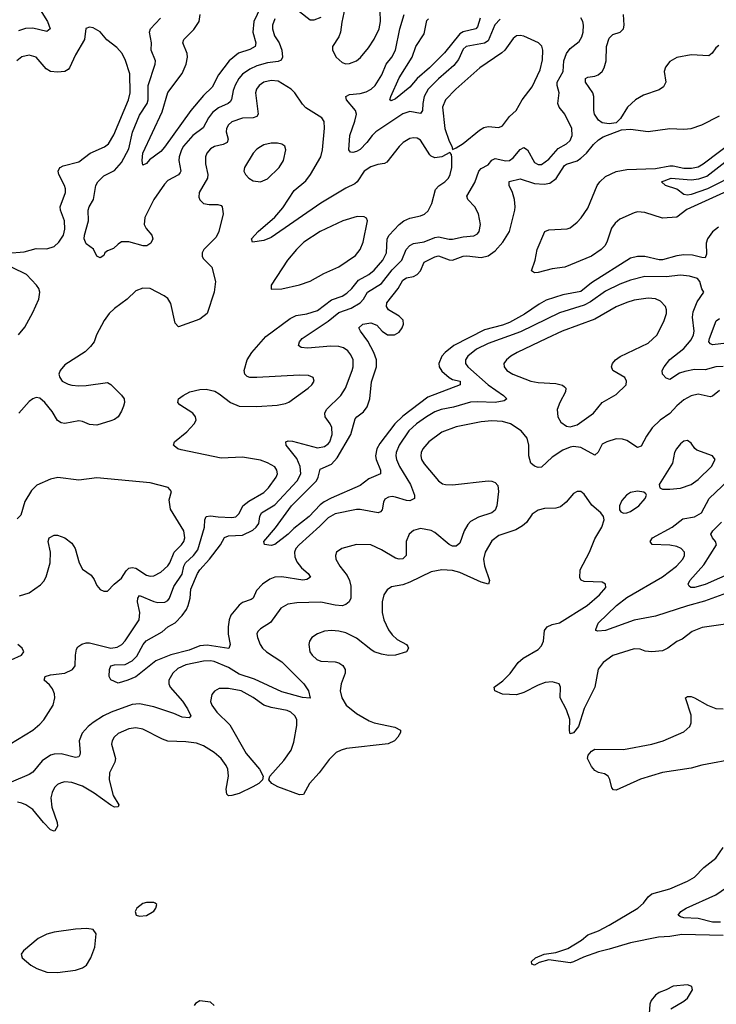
# Model space of a CAD drawing. Header units: inches. Extents: x 1449094 to 1618372, y 389908 to 534307.
# Tile 482 of 494: x 1601437 to 1605352, y 512849 to 518381. Entities that reach past the tile are written whole.
import ezdxf

# ---------------------------------------------------------------- set-up
doc = ezdxf.new("R2010")
doc.units = ezdxf.units.IN
doc.header["$MEASUREMENT"] = 0
doc.layers.add('B6501', color=7, linetype='Continuous')

msp = doc.modelspace()

# ---------------------------------------------------------------- linework, layer by layer
at = {"layer": 'B6501', "color": 5}
for points, elevation in [([(1603270, 518471.8), (1603247.3, 518367.3), (1603239.6, 518310), (1603230, 518284.5), (1603194.9, 518230), (1603194.4, 518210), (1603216.5, 518170), (1603250, 518140.9), (1603270, 518132.8), (1603290, 518133.8), (1603330, 518149.1), (1603352.2, 518167.8), (1603397.4, 518222.6), (1603430, 518271.6), (1603457.6, 518330), (1603464.9, 518370), (1603462.9, 518430)], 460), ([(1601542.7, 518450), (1601594, 518370), (1601608.9, 518330), (1601590, 518314.5), (1601510, 518333.4), (1601470, 518331.6), (1601430, 518317.2)], 440), ([(1602790, 518449), (1602752.9, 518370), (1602747.7, 518310), (1602763.9, 518250), (1602760.2, 518230), (1602730, 518213), (1602667.4, 518192.6), (1602614.3, 518150), (1602555.1, 518070), (1602519.3, 518000.7), (1602470, 517954.9), (1602399, 517870), (1602250, 517664.1), (1602230, 517640.8), (1602167, 517593), (1602150, 517572.3), (1602130, 517564), (1602125.6, 517590), (1602130, 517630.4), (1602237.4, 517862.6), (1602269.1, 517970.9), (1602350, 518078.5), (1602373.2, 518130), (1602380.1, 518170), (1602378.2, 518190), (1602354.7, 518250), (1602359, 518270), (1602415, 518325), (1602446.2, 518370), (1602451.6, 518410)], 420), ([(1603130, 518393.2), (1603090, 518377.5), (1603070, 518377.6), (1603010, 518425.4)], 440), ([(1604136.6, 518383.4), (1604107.4, 518352.6), (1604070, 518262.4), (1604050, 518248.4), (1603946.2, 518230), (1603930, 518214.6), (1603903.8, 518156.2), (1603877.5, 518122.5), (1603790, 518048), (1603733.3, 517990), (1603709.6, 517950), (1603701.8, 517910), (1603701.7, 517870), (1603690, 517852.7), (1603630, 517865.2), (1603590, 517851.6), (1603438.5, 517750), (1603417.1, 517730), (1603388.4, 517690), (1603350, 517652.2), (1603330, 517640.9), (1603310, 517635.3), (1603296.6, 517636.6), (1603286.5, 517650), (1603291.9, 517730), (1603320.7, 517810), (1603329.9, 517850), (1603323.7, 517870), (1603272.9, 517930), (1603269.7, 517950), (1603290, 517960.2), (1603350, 517966.8), (1603384.4, 517975.6), (1603413.1, 517990), (1603435.7, 518010), (1603472.4, 518070), (1603497.4, 518130), (1603528.2, 518170), (1603549, 518210), (1603573.5, 518330), (1603597.8, 518410)], 440), ([(1605365.3, 518234.7), (1605350, 518223.1), (1605328.3, 518191.7), (1605310, 518178), (1605210, 518183.8), (1605130, 518168.4), (1605090, 518144.8), (1605066.2, 518113.8), (1605059.8, 518090), (1605068, 518030), (1605055.8, 518004.2), (1605030, 517987.4), (1604943.7, 517956.3), (1604898.3, 517930), (1604853.8, 517890), (1604814.5, 517825.5), (1604790, 517801.6), (1604750, 517794.7), (1604710, 517800.5), (1604690, 517816.3), (1604667.6, 517850), (1604663.5, 517870), (1604663.7, 517950), (1604657.7, 517970), (1604617.8, 518030), (1604616.3, 518050), (1604630, 518058.2), (1604670, 518062.7), (1604688.3, 518070), (1604710.5, 518090), (1604721.7, 518110), (1604733.8, 518150), (1604735.3, 518230), (1604750, 518276.5), (1604770, 518296.8), (1604812.1, 518310), (1604830.5, 518330), (1604834.6, 518350), (1604831, 518410)], 420), ([(1602870, 518386.3), (1602858.4, 518350), (1602857.3, 518330), (1602869.4, 518290), (1602894.4, 518250), (1602909.5, 518210), (1602913.9, 518170), (1602906.4, 518153.6), (1602890, 518145), (1602830, 518137.5), (1602770, 518121.9), (1602730, 518103), (1602690, 518074.1), (1602668.8, 518050), (1602647.5, 518012.5), (1602637.3, 517982.7), (1602628.3, 517931.7), (1602620.2, 517919.8), (1602609.1, 517910), (1602554.4, 517885.6), (1602521.4, 517858.6), (1602497.5, 517830), (1602467.3, 517772.7), (1602410, 517729.2), (1602358, 517670), (1602346.3, 517650), (1602333.2, 517610), (1602332, 517590), (1602342.3, 517530), (1602338.5, 517521.5), (1602330, 517508.2), (1602270, 517476.5), (1602250, 517457.2), (1602190.9, 517370), (1602140.9, 517270), (1602137.1, 517230), (1602147.5, 517207.5), (1602179.3, 517170), (1602185.5, 517150), (1602174.9, 517125.1), (1602151.3, 517110), (1602130.2, 517109.8), (1602050, 517132.2), (1602010, 517131.9), (1601990, 517120.4), (1601964, 517096), (1601930, 517082.7), (1601915.6, 517070), (1601910, 517056), (1601890, 517042.9), (1601870, 517051.6), (1601851, 517091), (1601810, 517122), (1601799.9, 517150), (1601800.6, 517170), (1601823.6, 517250), (1601822.3, 517310), (1601827.9, 517330), (1601851.6, 517370), (1601865, 517450), (1601876.8, 517470), (1601910, 517503.6), (1601970, 517532.6), (1602010, 517577.5), (1602050, 517655.3), (1602070.8, 517749.2), (1602110, 517844.9), (1602153.4, 517910), (1602159.3, 517930), (1602159.3, 518010), (1602198.4, 518130), (1602199.8, 518150), (1602176.8, 518210), (1602177, 518250), (1602165.8, 518310), (1602171.6, 518330), (1602228, 518390)], 440), ([(1605390, 516432.7), (1605350, 516431.3), (1605290, 516414.3), (1605230, 516414.5), (1605175, 516405), (1605145.3, 516394.7), (1605090, 516358.9), (1605070, 516366.3), (1605049.7, 516390), (1605048.2, 516410), (1605058.7, 516430), (1605090, 516471.2), (1605170, 516532.9), (1605210, 516581.8), (1605223.7, 516610), (1605227.2, 516630), (1605217.5, 516710), (1605221.3, 516738.7), (1605244.1, 516795.9), (1605281.2, 516850), (1605270, 516868.7), (1605258.7, 516910), (1605246.7, 516926.7), (1605200.6, 516940.6), (1605150, 516944.7), (1605070, 516936.7), (1604950, 516937.1), (1604870, 516917.3), (1604810, 516895.4), (1604730, 516855.2), (1604644.9, 516795.1), (1604610, 516776.6), (1604470, 516734.6), (1604252.3, 516627.7), (1604070, 516561.5), (1604003.5, 516530), (1603955.6, 516490), (1603942.9, 516470), (1603942.2, 516450), (1603955.6, 516430), (1604070, 516330.1), (1604155.3, 516270), (1604174.9, 516250), (1604159.7, 516240.3), (1604110.1, 516229.9), (1604010, 516234.5), (1603970, 516231.6), (1603875.5, 516204.5), (1603805.3, 516190), (1603770, 516176.7), (1603723.8, 516150), (1603667.8, 516110), (1603624.6, 516070), (1603569, 515990), (1603552.5, 515950), (1603550.8, 515930), (1603554.1, 515910), (1603571.5, 515870), (1603633.5, 515770), (1603656.5, 515710), (1603656.3, 515690), (1603630, 515678.3), (1603610, 515678.7), (1603550, 515697.7), (1603530, 515701.2), (1603510, 515698.7), (1603490, 515687), (1603480.9, 515670), (1603473.4, 515626.6), (1603464.4, 515615.6), (1603451, 515610), (1603350.2, 515629.8), (1603330, 515629.8), (1603210, 515604.1), (1603170, 515582.9), (1603124.5, 515535.5), (1603006.8, 515430), (1602989.5, 515410), (1602980.8, 515390), (1602982.7, 515362.7), (1602994.7, 515334.7), (1603021.2, 515301.2), (1603058.7, 515270), (1603071.6, 515248.5), (1603050, 515236.3), (1603027.9, 515232.1), (1602910.1, 515249.9), (1602870, 515249.2), (1602842.2, 515237.8), (1602802, 515210), (1602767, 515173), (1602748.7, 515131.3), (1602737.1, 515122.9), (1602690, 515105.8), (1602670, 515091.3), (1602624.2, 515035.8), (1602614.1, 515010), (1602608.3, 514970), (1602609.5, 514929.5), (1602619.6, 514870), (1602612.2, 514847.8), (1602490, 514866.3), (1602450, 514862.3), (1602390, 514838.1), (1602287.2, 514812.8), (1602201.7, 514778.2), (1602090, 514689.6), (1602044.7, 514670), (1601990, 514653.2), (1601950, 514672.3), (1601939.7, 514690), (1601941.4, 514730), (1601948.6, 514751.4), (1601970, 514757.1), (1602030, 514758.2), (1602070, 514779), (1602095.1, 514804.9), (1602130.5, 514870), (1602148.1, 514891.9), (1602238, 514942), (1602269.9, 514970.1), (1602310, 514993.1), (1602350, 515033.4), (1602373.6, 515066.4), (1602384, 515090), (1602394.5, 515130), (1602399.5, 515180.5), (1602437.1, 515270), (1602448.7, 515290), (1602503.9, 515350), (1602565, 515430), (1602587.6, 515472.4), (1602610, 515480.5), (1602690, 515485.6), (1602746.7, 515513.3), (1602766.8, 515530), (1602781.6, 515550), (1602787, 515590), (1602796.8, 515610), (1602870, 515655.7), (1602996.7, 515790), (1603016.6, 515830), (1603013.8, 515870), (1602994.6, 515914.6), (1602934.2, 515990), (1602932.7, 516010), (1602945.7, 516014.3), (1602970, 516013), (1603110, 515975.7), (1603150, 515982.5), (1603170, 515996.9), (1603179.4, 516010), (1603192.9, 516050), (1603191.7, 516090), (1603182.7, 516110), (1603153.3, 516150), (1603152.7, 516170), (1603162.2, 516190), (1603241.4, 516270), (1603268.8, 516311.2), (1603306.4, 516410), (1603311.1, 516431.1), (1603310.5, 516470), (1603298.2, 516498.2), (1603280.3, 516520.3), (1603256.7, 516536.7), (1603230, 516544.9), (1603186.5, 516546.5), (1603054.5, 516534.5), (1603019.3, 516539.3), (1603004.7, 516550), (1603009.8, 516570), (1603024.2, 516590), (1603170, 516687.5), (1603230, 516735.9), (1603299.6, 516760.4), (1603349.9, 516790.1), (1603369.2, 516810.8), (1603391.9, 516850), (1603470, 516898.1), (1603530, 516976.2), (1603585.4, 517030), (1603609.9, 517090.1), (1603630, 517112.1), (1603650, 517122.7), (1603710, 517132.6), (1603770, 517157.8), (1603790, 517160.1), (1603850, 517147.8), (1603870, 517148.4), (1603930, 517160.7), (1603990, 517165.4), (1604010, 517177), (1604019.7, 517190), (1604026.6, 517230), (1604016.1, 517290), (1603995.1, 517330), (1603954.7, 517370), (1603949.7, 517390), (1603994.7, 517465.3), (1604016.5, 517530), (1604030, 517544.1), (1604070, 517565), (1604090, 517591.1), (1604110, 517601.5), (1604170, 517587.1), (1604190, 517590.1), (1604210, 517603.7), (1604250, 517651.9), (1604270, 517662.6), (1604290, 517649.2), (1604330, 517579), (1604350, 517567.1), (1604370, 517568), (1604410, 517597.8), (1604463.7, 517656.3), (1604510, 517683.2), (1604530, 517702.3), (1604541.5, 517730), (1604540.3, 517770), (1604500.3, 517850), (1604469.7, 517890), (1604461.4, 517910), (1604469.8, 517970), (1604457.5, 518010), (1604457.8, 518030), (1604491.7, 518090), (1604495.7, 518150), (1604509.2, 518190), (1604530, 518218.8), (1604581.2, 518258.8), (1604596.3, 518283.7), (1604603.5, 518310), (1604605.7, 518350), (1604602, 518370), (1604590.9, 518390.9)], 440), ([(1604025.6, 518390), (1604010, 518340.4), (1604001.3, 518330), (1603930, 518312.4), (1603910, 518300.3), (1603825.4, 518194.6), (1603740.1, 518110), (1603671.3, 518050), (1603630, 518000.7), (1603550, 517936.4), (1603524.2, 517924.2), (1603517, 517930), (1603522.4, 517950), (1603570, 518054.7), (1603642, 518170), (1603663.6, 518230), (1603710, 518301.3), (1603724.5, 518375.5), (1603733.7, 518386.3)], 420), ([(1601370, 517068.4), (1601462.8, 517077.2), (1601530, 517095), (1601590, 517094), (1601630, 517107), (1601657.8, 517130), (1601682.9, 517170), (1601690, 517204.7), (1601688.9, 517250), (1601665.5, 517310), (1601664.2, 517330), (1601693.6, 517410), (1601694.5, 517430), (1601689.1, 517450), (1601657.8, 517510), (1601653.5, 517530), (1601658, 517542), (1601663.6, 517550), (1601681.3, 517558.7), (1601770, 517582.2), (1601832.2, 517630), (1601913, 517667), (1601936, 517684), (1601966.8, 517733.2), (1602048.7, 517930), (1602058.8, 517970), (1602055.8, 518075.9), (1602031.2, 518151.2), (1602013.1, 518190), (1601983.6, 518223.6), (1601927.5, 518267.5), (1601890, 518312.7), (1601850, 518334.5), (1601830, 518339.3), (1601808, 518332), (1601801.3, 518270), (1601750, 518182.4), (1601717.3, 518110), (1601710, 518100.5), (1601690.2, 518089.8), (1601650, 518085.8), (1601609.8, 518089.8), (1601585, 518105), (1601529.4, 518170), (1601490, 518182.2), (1601450, 518171.9), (1601420.3, 518150)], 460), ([(1601381.8, 514310), (1601510.6, 514390), (1601550, 514422.1), (1601571.9, 514448.1), (1601624.8, 514530), (1601633.8, 514570), (1601632.5, 514592.5), (1601620.9, 514620.9), (1601603.7, 514643.7), (1601574.5, 514670), (1601580.9, 514690), (1601610, 514700.2), (1601690, 514710.2), (1601734.3, 514730), (1601748.8, 514751.2), (1601749.8, 514810.2), (1601755.4, 514844.6), (1601763.2, 514856.8), (1601786.8, 514873.2), (1601810, 514880.6), (1601830, 514880.6), (1601950, 514849.6), (1601984.5, 514855.5), (1602010.8, 514870), (1602030, 514891.4), (1602108.2, 515010), (1602112.5, 515050), (1602099.9, 515110), (1602100.3, 515130), (1602110, 515145.3), (1602190, 515111.4), (1602213.9, 515106.1), (1602252.2, 515107.8), (1602270, 515118.5), (1602279.3, 515130), (1602303.2, 515196.8), (1602350, 515265.2), (1602359.5, 515310), (1602368.4, 515330), (1602414.6, 515370), (1602438.1, 515401.9), (1602475.2, 515530), (1602477.3, 515570), (1602485.4, 515590), (1602510, 515594), (1602552.6, 515587.4), (1602630, 515584), (1602651.6, 515588.4), (1602670, 515605.7), (1602690.8, 515650), (1602723.9, 515676.1), (1602810, 515724.6), (1602835.2, 515750), (1602877.8, 515810), (1602885.1, 515830), (1602883.1, 515850), (1602870, 515867.8), (1602830, 515891.9), (1602790, 515907), (1602690, 515922.3), (1602570, 515916.5), (1602344.7, 515964.7), (1602326.6, 515970), (1602305.7, 515985.7), (1602300.9, 515990), (1602307, 516010), (1602375.5, 516064.5), (1602417.2, 516110), (1602429.2, 516130), (1602426, 516150), (1602409.3, 516170), (1602336.6, 516216.6), (1602326, 516230), (1602329.4, 516250), (1602355.1, 516270), (1602392.7, 516290), (1602450, 516303.5), (1602484.3, 516304.3), (1602533, 516293), (1602558.8, 516278.8), (1602622.6, 516230), (1602670, 516209.4), (1602770, 516207.1), (1602884.7, 516215.3), (1602930, 516224), (1602950, 516232.8), (1603058, 516310), (1603078.7, 516330), (1603091.3, 516350), (1603086.6, 516370), (1603061, 516381), (1603010, 516384.5), (1602769.8, 516369.8), (1602730.9, 516370.9), (1602716.2, 516376.2), (1602702.4, 516390), (1602698.3, 516410), (1602714.8, 516470), (1602740.8, 516510), (1602820, 516600), (1602957.5, 516702.5), (1602990, 516718), (1603050, 516727.3), (1603110, 516747.6), (1603190, 516806), (1603250, 516828.3), (1603275.8, 516844.2), (1603304.3, 516870), (1603341.8, 516918.2), (1603399.1, 516950), (1603430, 516972.9), (1603477.2, 517030), (1603498.3, 517070), (1603502.9, 517150), (1603512.7, 517170), (1603569.9, 517230.1), (1603595.3, 517250), (1603630, 517265.7), (1603690, 517278.2), (1603711.4, 517288.6), (1603733, 517307), (1603752.8, 517347.2), (1603773.8, 517426.2), (1603792.3, 517447.7), (1603826, 517470), (1603846.3, 517490), (1603856.9, 517510), (1603866, 517550), (1603866.6, 517606.6), (1603864, 517624), (1603854, 517634), (1603810.3, 517609.7), (1603770, 517604), (1603750, 517613), (1603741.8, 517621.8), (1603690, 517703), (1603670, 517714.7), (1603650, 517717.2), (1603630, 517713.1), (1603592.4, 517690), (1603570, 517668.4), (1603500, 517580), (1603487.8, 517572.2), (1603450, 517567.3), (1603410, 517554.3), (1603373.8, 517530), (1603334.4, 517470), (1603321.2, 517458.8), (1603270, 517434), (1603130, 517350.6), (1602850, 517157.6), (1602810, 517139.7), (1602746, 517130), (1602739, 517150), (1602777.6, 517190), (1602870, 517271.4), (1602916.5, 517323.5), (1602979.6, 517420.4), (1603044.5, 517475.5), (1603071.3, 517510), (1603129.1, 517610.9), (1603138.4, 517650), (1603150.7, 517770.7), (1603148.8, 517808.8), (1603135.4, 517830), (1603044.7, 517884.7), (1603025.6, 517905.6), (1602983.5, 517970), (1602962.4, 517990), (1602890, 518035.4), (1602850, 518038.8), (1602810, 518029.8), (1602782.2, 518010), (1602768.6, 517990), (1602763.2, 517970), (1602777.5, 517850), (1602770, 517836.3), (1602750, 517828.4), (1602690, 517827.2), (1602630, 517807.1), (1602610.1, 517789.9), (1602600.2, 517770), (1602598, 517750), (1602608.5, 517710), (1602603.2, 517690), (1602581.3, 517678.7), (1602532.5, 517667.5), (1602510, 517655.5), (1602489, 517631), (1602481.1, 517610), (1602480.6, 517570), (1602494.3, 517510), (1602491.6, 517490), (1602446.3, 517410), (1602443.8, 517383.8), (1602449.1, 517369.1), (1602470, 517348.9), (1602501.8, 517341.8), (1602550, 517343.2), (1602570, 517337), (1602574.9, 517330), (1602579.7, 517290), (1602557.1, 517190), (1602542, 517158), (1602472.7, 517090), (1602462.4, 517070), (1602462.4, 517050), (1602470, 517037.3), (1602516.3, 516990), (1602537.6, 516910), (1602530.2, 516850), (1602490.1, 516729.9), (1602450, 516697.4), (1602330, 516656), (1602310, 516675.3), (1602286.7, 516786.7), (1602270, 516815.1), (1602249.8, 516829.8), (1602170, 516869.6), (1602130, 516872), (1602090, 516858), (1602040.4, 516810), (1601970, 516757.7), (1601940.3, 516730), (1601911.7, 516690), (1601868.4, 516610), (1601854.9, 516570), (1601835.8, 516544.2), (1601804.6, 516515.4), (1601690, 516442.4), (1601663.7, 516410), (1601657.4, 516390), (1601661.7, 516370), (1601676.4, 516350), (1601710, 516332.9), (1601730, 516328), (1601770, 516323.6), (1601810, 516325.3), (1601930, 516342), (1601950, 516331), (1602010, 516270.6), (1602023.8, 516250), (1602026.4, 516230), (1602021.3, 516210), (1602010, 516181.2), (1601990, 516149.4), (1601970, 516134.5), (1601950, 516126.6), (1601870, 516102.7), (1601830, 516106), (1601790, 516123.7), (1601770, 516126.6), (1601690, 516112), (1601670, 516115.1), (1601650, 516129.3), (1601619.1, 516179.1), (1601578.9, 516230), (1601550, 516253.7), (1601530, 516257.7), (1601510, 516251.2), (1601490, 516235.1), (1601432.2, 516170)], 460), ([(1605364.2, 517215.7), (1605330.9, 517189.1), (1605303.1, 517150), (1605294.8, 517125.2), (1605297.3, 517062.7), (1605290, 517043.5), (1605270, 517044.1), (1605217.6, 517057.6), (1605170, 517059.6), (1605130, 517053.5), (1605050, 517031.2), (1605030, 517031.7), (1604950, 517049.9), (1604910, 517049.9), (1604870, 517040.2), (1604650, 516902.6), (1604590, 516853.6), (1604490, 516835.6), (1604395.5, 516804.5), (1604356.9, 516783.1), (1604274.2, 516725.8), (1604190, 516679.7), (1604150, 516664.2), (1604050, 516638), (1603877.2, 516550), (1603827.3, 516510), (1603809.6, 516490), (1603791.9, 516450), (1603794.7, 516430), (1603810, 516406.3), (1603850, 516370.1), (1603870, 516359.1), (1603912.2, 516350), (1603912.4, 516330), (1603730, 516259.7), (1603590, 516153.2), (1603546.2, 516110), (1603460.6, 515999.4), (1603444.5, 515970), (1603437.5, 515930), (1603440.1, 515910), (1603465.6, 515850), (1603464.2, 515830), (1603398.9, 515801.1), (1603350, 515763.1), (1603187, 515693), (1603148.5, 515671.5), (1603125.5, 515654.5), (1603064.6, 515590), (1602978.3, 515521.7), (1602945.5, 515490), (1602870, 515433), (1602850, 515427.1), (1602812, 515432), (1602808.9, 515450), (1602874.6, 515525.5), (1602964.4, 515650), (1603105.3, 515790), (1603115.2, 515810), (1603125.1, 515854.9), (1603190, 515884.2), (1603221.7, 515918.3), (1603297.2, 516050), (1603322.6, 516137.4), (1603331.2, 516148.8), (1603370, 516177.4), (1603390, 516206), (1603404.1, 516250), (1603413.5, 516346.5), (1603442.2, 516430), (1603442, 516470), (1603427.4, 516510), (1603394.1, 516574.1), (1603352.6, 516630), (1603343.5, 516650), (1603366, 516670), (1603410, 516677.4), (1603445.1, 516665.1), (1603474.7, 516630), (1603504.4, 516610), (1603543.7, 516610), (1603570, 516625.5), (1603587.4, 516650), (1603594.7, 516670), (1603592.9, 516692.9), (1603570, 516714.5), (1603510, 516749.7), (1603498.2, 516770), (1603500.7, 516790), (1603564.9, 516870), (1603590, 516917.8), (1603610, 516929.5), (1603650, 516937.6), (1603671.7, 516948.3), (1603689.9, 516970.1), (1603710, 517018.5), (1603770, 517049), (1603790, 517053.8), (1603850, 517031.5), (1603870, 517029.4), (1603930, 517052.7), (1603950, 517054.5), (1604030, 517044.8), (1604070, 517054.7), (1604110, 517081.6), (1604152.1, 517130), (1604190.5, 517190), (1604219.1, 517310), (1604222.2, 517330), (1604218.8, 517370), (1604207.2, 517410), (1604188.7, 517450), (1604188.2, 517471.8), (1604250, 517486.7), (1604330, 517459.7), (1604384.2, 517455.8), (1604417.1, 517462.9), (1604451.5, 517488.5), (1604499.4, 517560.6), (1604510.7, 517569.3), (1604570, 517588.3), (1604590, 517601.8), (1604621.9, 517630), (1604661.1, 517678.9), (1604690, 517705.4), (1604717.1, 517722.9), (1604818.5, 517761.5), (1604870, 517765.1), (1604970, 517753.2), (1605090, 517769.6), (1605170, 517765.5), (1605210, 517768.9), (1605270, 517790.6), (1605370, 517841.2)], 420), ([(1605474.6, 517445.4), (1605186.3, 517313.7), (1605130, 517271.8), (1605050, 517264.9), (1604950, 517297.3), (1604910, 517300.7), (1604890, 517295.8), (1604810, 517259.2), (1604782.7, 517237.3), (1604763.1, 517210), (1604737, 517130), (1604724.7, 517110), (1604704.7, 517090), (1604650, 517051.6), (1604500.5, 516990), (1604430, 516980.7), (1604350, 516959.7), (1604330, 516958), (1604313.2, 516970), (1604334, 517030), (1604344.5, 517090), (1604388.4, 517190), (1604410, 517200.6), (1604513.7, 517206.3), (1604530, 517212.2), (1604570, 517242.6), (1604592.9, 517267), (1604630, 517322.3), (1604682.1, 517450), (1604696.7, 517470), (1604730, 517498.8), (1604790, 517528), (1604850, 517538.7), (1605010, 517545.5), (1605090, 517559.7), (1605110, 517559.7), (1605170, 517546.9), (1605212.9, 517547.1), (1605250, 517553.9), (1605279, 517570), (1605470, 517715)], 380), ([(1605480.2, 517519.8), (1605303.2, 517430), (1605210, 517398.1), (1605190, 517395.4), (1605170, 517399.3), (1605130, 517428), (1605066.6, 517450), (1605044, 517470), (1605098, 517490), (1605210, 517481), (1605253.7, 517486.3), (1605298.4, 517501.6), (1605450, 517618.9)], 360), ([(1601430.5, 516609.5), (1601466.7, 516653.3), (1601510, 516736.5), (1601544.8, 516810), (1601550.6, 516850), (1601544.5, 516870), (1601530.9, 516890), (1601475.5, 516950), (1601308.5, 517030)], 460), ([(1605410, 516563.9), (1605330, 516553.3), (1605318.9, 516558.9), (1605310.8, 516570), (1605313.7, 516590), (1605350.5, 516689.5), (1605370, 516701.6)], 420), ([(1605370, 516297.3), (1605330, 516266.4), (1605317.2, 516262.8), (1605250, 516277.2), (1605210, 516267.3), (1605170, 516244.3), (1605130, 516212), (1605090, 516167.5), (1605037.2, 516130), (1604992.2, 516087.8), (1604959.1, 516040.9), (1604930, 515984.2), (1604910, 515977.7), (1604850, 516015.8), (1604824.1, 516024.1), (1604790, 516025.5), (1604736.3, 516010), (1604710, 515995.4), (1604688.9, 515951.1), (1604670, 515934), (1604590, 515976.9), (1604550, 515982.6), (1604530, 515979.7), (1604490, 515962.7), (1604430, 515922.4), (1604370, 515866), (1604350, 515864.2), (1604330, 515873.3), (1604309.8, 515889.8), (1604298.2, 515930), (1604298.8, 515990), (1604288.6, 516030), (1604256, 516070), (1604195.8, 516110), (1604150, 516123.6), (1604090, 516126.9), (1604030, 516120.5), (1603890, 516092.8), (1603810, 516063.2), (1603736.2, 516010), (1603702, 515970), (1603692.9, 515950), (1603691.1, 515930), (1603695.6, 515910), (1603710, 515885.5), (1603790, 515790.3), (1603814, 515774), (1603830, 515769.3), (1603870, 515768.4), (1604070, 515789.1), (1604090, 515789), (1604110, 515780.3), (1604123.5, 515763.5), (1604128.3, 515730), (1604119.1, 515650), (1604110, 515626), (1604090.1, 515609.9), (1604014.7, 515585.3), (1603970, 515562.2), (1603955, 515545), (1603935.6, 515510), (1603910, 515440.5), (1603890, 515422.2), (1603870, 515422.3), (1603850, 515432.5), (1603770, 515499), (1603750, 515510.6), (1603690, 515521.8), (1603650, 515511.1), (1603626.3, 515490), (1603609.3, 515450), (1603609.2, 515370.8), (1603590, 515352.2), (1603570, 515349.8), (1603550, 515355.5), (1603470, 515403.1), (1603410, 515429.7), (1603330, 515433.1), (1603247.7, 515410), (1603218.4, 515390), (1603212.4, 515370), (1603214, 515350), (1603236, 515310), (1603278, 515258), (1603291, 515230), (1603297.3, 515197.3), (1603298.9, 515150), (1603297.2, 515130), (1603288.9, 515110), (1603270, 515095.3), (1603250, 515088.4), (1603210, 515091.1), (1603130, 515108), (1602995.3, 515104.7), (1602943.2, 515096.8), (1602905.1, 515074.9), (1602846.7, 514993.3), (1602790, 514958.3), (1602776.1, 514943.9), (1602770.3, 514930), (1602772.9, 514910), (1602788.1, 514870), (1602801.3, 514850), (1602823.6, 514830), (1602910, 514773.8), (1603034.3, 514650), (1603059.5, 514610), (1603070, 514569.5), (1603026.7, 514573.3), (1602910, 514605), (1602756.3, 514676.3), (1602670, 514704.6), (1602610, 514741.8), (1602530, 514774.7), (1602510, 514778.4), (1602470, 514776.4), (1602370, 514755.7), (1602325.2, 514734.8), (1602297.5, 514710), (1602275, 514670), (1602275, 514650), (1602283.5, 514630), (1602351.7, 514551.6), (1602379.4, 514510), (1602398.3, 514470), (1602390, 514458.7), (1602350, 514462.6), (1602303.3, 514483.3), (1602190, 514520.7), (1602110, 514536.7), (1602070, 514533.9), (1601950.3, 514490), (1601907.3, 514470), (1601850, 514431.7), (1601822.2, 514410), (1601787.7, 514372.3), (1601771.4, 514330), (1601776.1, 514263.9), (1601775.8, 514250), (1601770, 514239.6), (1601750, 514236.1), (1601670, 514257.2), (1601630, 514254.9), (1601610, 514248.4), (1601563.2, 514216.8), (1601510, 514153), (1601490, 514139.6), (1601390, 514096.5)], 460), ([(1605410, 515158.2), (1605286.3, 515113.7), (1605190, 515087.7), (1605010, 515029.3), (1604890, 515007.9), (1604730, 514948.7), (1604685.8, 514945.8), (1604675.3, 514950), (1604674.6, 514954.6), (1604688.7, 514990), (1604790.6, 515090), (1604850, 515135.1), (1605049.8, 515250), (1605128.9, 515310), (1605163.1, 515350), (1605172.9, 515370), (1605173.5, 515390), (1605155.1, 515410), (1605130, 515420.7), (1605090, 515429.1), (1604991.6, 515431.6), (1604980.5, 515450), (1604993.3, 515470), (1605103.5, 515530), (1605164.2, 515575.8), (1605230, 515586.8), (1605268.4, 515610), (1605311.6, 515690), (1605495.3, 515864.7)], 460), ([(1601436.5, 515143.5), (1601490, 515160.3), (1601553.6, 515206.4), (1601573, 515227), (1601585, 515250), (1601608.2, 515330), (1601609.8, 515390), (1601597.6, 515450), (1601602, 515470), (1601630, 515485.5), (1601650, 515485.2), (1601690, 515470.2), (1601730, 515439.6), (1601748.6, 515410), (1601771.8, 515330), (1601790, 515293.4), (1601839.6, 515259.6), (1601855.9, 515236), (1601870, 515202), (1601890, 515179.5), (1601910, 515170.4), (1601930, 515170.4), (1601968, 515210), (1602010, 515243.5), (1602035, 515285), (1602050, 515299.5), (1602070, 515303.6), (1602090, 515298.9), (1602150, 515259.4), (1602170, 515255.3), (1602190, 515257.1), (1602230, 515277.3), (1602270, 515311.8), (1602281.7, 515330), (1602305.6, 515390), (1602347, 515430), (1602359.6, 515450), (1602365.6, 515470), (1602359.5, 515510), (1602285.2, 515630), (1602277.4, 515682.6), (1602289.5, 515730), (1602272.2, 515752.2), (1602170, 515778.4), (1601870, 515806.5), (1601770, 515792.9), (1601652.2, 515807.8), (1601610, 515798.8), (1601534.1, 515765.9), (1601503.3, 515736.6), (1601466.7, 515673.3), (1601442.6, 515597.4), (1601423.7, 515576.3)], 480), ([(1605470, 514994.3), (1605273.3, 514966.7), (1605217.2, 514942.8), (1605159.9, 514900.1), (1605130, 514887.3), (1605078.8, 514850), (1605050, 514835.1), (1604989.6, 514829.6), (1604952.7, 514832.7), (1604924.1, 514844.1), (1604890, 514847), (1604770, 514807.8), (1604715.5, 514770), (1604688.8, 514731.2), (1604668.5, 514630), (1604609.2, 514510.8), (1604577.1, 514410), (1604550, 514374), (1604530, 514369), (1604526.6, 514386.6), (1604529.6, 514450), (1604510, 514504), (1604474.5, 514570), (1604476, 514630), (1604468.7, 514650), (1604430, 514661.6), (1604390, 514657.6), (1604350, 514642.8), (1604270, 514600.4), (1604230, 514588.5), (1604151, 514591), (1604106.6, 514610), (1604104.5, 514630), (1604153, 514667), (1604193.2, 514706.8), (1604238.5, 514770), (1604266.4, 514793.6), (1604350, 514842.5), (1604370, 514862.8), (1604381.7, 514890), (1604386.8, 514950), (1604401, 514970), (1604430, 514982.5), (1604470, 514992), (1604626.3, 515090), (1604696.4, 515150), (1604731.1, 515190), (1604729.4, 515210), (1604710, 515220.5), (1604610, 515224.2), (1604592.1, 515232.1), (1604585.6, 515245.6), (1604587.1, 515290), (1604638.8, 515390), (1604670, 515463.8), (1604707.8, 515530), (1604720.9, 515570), (1604717.2, 515590), (1604703.7, 515610), (1604652.5, 515652.5), (1604610, 515715.6), (1604590, 515729.6), (1604570, 515729.6), (1604550, 515718.4), (1604508.9, 515670), (1604475.8, 515644.2), (1604450, 515636.5), (1604386, 515634), (1604350, 515625.6), (1604317.6, 515602.4), (1604285, 515555), (1604263.3, 515536.6), (1604224.7, 515515.3), (1604130, 515482.9), (1604090, 515453.3), (1604052.9, 515390), (1604043.5, 515350), (1604050, 515313), (1604077.6, 515230), (1604072, 515210), (1604030, 515221.5), (1603910, 515275), (1603870, 515286), (1603809.3, 515290.7), (1603750, 515278.9), (1603630, 515220.2), (1603590, 515206.3), (1603525.7, 515194.3), (1603501.6, 515178.4), (1603483.1, 515150), (1603473.4, 515110), (1603474.7, 515050), (1603483.2, 515010), (1603510, 514952.2), (1603530, 514924.6), (1603558.5, 514898.5), (1603610.7, 514870), (1603618.7, 514858.7), (1603623, 514850), (1603610, 514829.7), (1603550, 514809.9), (1603510, 514809.2), (1603470, 514815.4), (1603430, 514829.8), (1603410, 514842.2), (1603330, 514907), (1603270, 514935.6), (1603230, 514946.2), (1603190, 514949.8), (1603150, 514945.1), (1603110.6, 514930), (1603079.3, 514910), (1603064.9, 514890), (1603062, 514870), (1603067.4, 514830), (1603081.3, 514810), (1603107.1, 514787.1), (1603130, 514777.3), (1603210, 514774), (1603230, 514768.1), (1603252.9, 514752.8), (1603266.9, 514730), (1603267.1, 514710), (1603242.8, 514650), (1603238.6, 514610), (1603248, 514570), (1603272.4, 514530), (1603330, 514483.2), (1603401.5, 514441.5), (1603430, 514431), (1603545.5, 514405.5), (1603576.3, 514390), (1603576.4, 514376.4), (1603562.4, 514350), (1603543.8, 514330), (1603508.4, 514311.6), (1603274, 514286), (1603242.9, 514277.1), (1603216.5, 514263.5), (1603175.4, 514224.6), (1603121, 514150), (1603066.3, 514090), (1603032.3, 514027.7), (1603010, 514026.9), (1602887.6, 514070), (1602853.6, 514090), (1602838, 514110), (1602842.7, 514130), (1602921.5, 514218.5), (1602962.8, 514277.2), (1602978.1, 514321.9), (1602994.7, 514414.7), (1602994.5, 514450), (1602984.1, 514470), (1602961, 514490), (1602939.5, 514499.5), (1602850, 514516.3), (1602809.9, 514529.9), (1602750, 514573.3), (1602682.4, 514610), (1602610, 514623.4), (1602557.3, 514622.7), (1602531.3, 514608.7), (1602517, 514590), (1602510.2, 514550), (1602516.2, 514530), (1602544.2, 514490), (1602618.6, 514418.6), (1602710, 514258), (1602784.9, 514170), (1602804.9, 514130), (1602800.7, 514110), (1602780.5, 514090), (1602748, 514070), (1602670, 514033), (1602630, 514021.6), (1602610, 514020.9), (1602600.9, 514030), (1602597.2, 514057.2), (1602610.9, 514130), (1602606, 514170), (1602597.8, 514190), (1602569.8, 514230), (1602530, 514263.7), (1602470, 514301.3), (1602430, 514315.9), (1602370, 514323.7), (1602270, 514328), (1602238.7, 514338.7), (1602130, 514395.1), (1602090, 514401.8), (1602050, 514397.4), (1601990, 514369.7), (1601968.8, 514350), (1601956.5, 514330), (1601953.1, 514310), (1601975.2, 514230), (1601971.2, 514210), (1601941.5, 514150), (1601940.2, 514110), (1601962.6, 514022.6), (1601994, 513970), (1601990, 513958), (1601970, 513957.2), (1601950, 513967.6), (1601856, 514036), (1601790, 514074), (1601730, 514096), (1601690, 514098.5), (1601670, 514093.5), (1601650, 514083.1), (1601633.5, 514066.5), (1601620.1, 514039.9), (1601612.4, 514010), (1601617.2, 513957.2), (1601647.8, 513870), (1601648.7, 513850), (1601635.4, 513824.6), (1601630, 513821.6), (1601610, 513829.7), (1601570, 513869.8), (1601510, 513943.2), (1601472.2, 513970), (1601450, 513979.5), (1601424.1, 513984.1)], 480), ([(1605450, 515279), (1605290, 515207.3), (1605230, 515190.9), (1605209.2, 515190), (1605199.1, 515199.1), (1605194.7, 515210), (1605203.9, 515230), (1605282.8, 515317.2), (1605353.2, 515430), (1605347, 515450), (1605329.8, 515470), (1605321.6, 515490), (1605331.6, 515510), (1605381.6, 515558.4)], 440), ([(1601390, 514785.2), (1601447, 514810), (1601460.7, 514830), (1601451.6, 514850), (1601427.3, 514870)], 480), ([(1605470.8, 514230), (1605270, 514193.1), (1605210, 514174.9), (1605050, 514151.2), (1604926.3, 514113.7), (1604790, 514051.8), (1604774.5, 514054.5), (1604764.9, 514064.9), (1604752.9, 514112.9), (1604743.7, 514130), (1604723.3, 514143.3), (1604690, 514152), (1604670, 514163.5), (1604650, 514185.7), (1604627.2, 514230), (1604631.1, 514248.9), (1604650, 514270.5), (1604670, 514282.4), (1604830, 514280.3), (1604990, 514311.1), (1605054, 514330), (1605170, 514379.7), (1605203.5, 514410), (1605210.8, 514430), (1605210, 514473.2), (1605179.3, 514570), (1605190, 514579.1), (1605210, 514578), (1605230, 514570.2), (1605302.6, 514530), (1605350, 514510.9), (1605390, 514508.4)], 480), ([(1605390, 513235.2), (1605158.9, 513241.1), (1605090, 513229.3), (1605027.2, 513227.2), (1604870, 513195.3), (1604750, 513158.1), (1604690, 513144.5), (1604605.6, 513114.4), (1604550, 513087.1), (1604530, 513082.9), (1604410, 513098.5), (1604356.5, 513083.5), (1604330, 513069.8), (1604315.3, 513075.3), (1604313.2, 513090), (1604336, 513110), (1604385.2, 513130), (1604450, 513139.7), (1604516.9, 513163.1), (1604594.3, 513210), (1604630, 513239.6), (1604690, 513262), (1604750, 513293.5), (1604911.1, 513390), (1604943, 513417), (1604970, 513452.6), (1604990, 513470.2), (1605090, 513497.6), (1605190, 513541.6), (1605230, 513563.9), (1605282.3, 513617.7), (1605349.3, 513670.7), (1605390.4, 513729.6)], 480), ([(1605374.9, 513310), (1605330, 513310.9), (1605250, 513331.8), (1605170, 513334.2), (1605150, 513339.7), (1605136.9, 513350), (1605153, 513370), (1605182, 513390), (1605350, 513464.5), (1605410, 513505)], 460), ([(1605096.4, 512823.6), (1605170, 512866), (1605190, 512884), (1605218, 512930), (1605214, 512950), (1605190, 512959.3), (1605110, 512951.6), (1605070.3, 512929.7), (1605030, 512914.7), (1605010, 512900.7), (1604985.5, 512870), (1604978, 512850), (1604973, 512770)], 520), ([(1602530, 512842), (1602510, 512861.2), (1602450, 512868.7), (1602425.4, 512854.6), (1602418, 512842)], 520)]:
    msp.add_lwpolyline(points, dxfattribs=dict(at, elevation=elevation))
for points, elevation in [([(1604250, 518292.1), (1604230, 518289.7), (1604210, 518274.7), (1604164.1, 518210), (1604146.4, 518193.6), (1604022.2, 518110), (1603888.3, 517990), (1603830.2, 517930), (1603812.6, 517890), (1603827.1, 517770), (1603850, 517697.3), (1603865.5, 517670), (1603870, 517652), (1603890, 517660.7), (1603930, 517685.7), (1604020.4, 517759.6), (1604045.9, 517774), (1604070, 517780.5), (1604130, 517774.7), (1604150, 517784.9), (1604190, 517836.9), (1604226.6, 517870), (1604260.5, 517930), (1604316.8, 518003.2), (1604361.9, 518098.1), (1604374.6, 518154.6), (1604377.1, 518210), (1604371.3, 518231.3), (1604353, 518250), (1604270, 518287.7)], 460), ([(1602850, 517686.9), (1602810, 517677.7), (1602790, 517667.2), (1602770, 517653.5), (1602750, 517631.1), (1602699.6, 517550), (1602697, 517530), (1602706.4, 517510), (1602725.5, 517490), (1602750, 517475.3), (1602790, 517470.3), (1602830, 517487.4), (1602894.7, 517550), (1602919.7, 517590), (1602933, 517650), (1602926.6, 517670), (1602910, 517681.6), (1602886.7, 517686.7)], 480), ([(1603334.2, 517274.1), (1603253, 517250), (1603125.7, 517190), (1603034, 517130), (1602992, 517090), (1602941.6, 517030), (1602851, 516890), (1602850, 516866), (1602910, 516868.7), (1603010, 516891.5), (1603070, 516912.3), (1603145.9, 516954.1), (1603230, 516992), (1603323.7, 517056.3), (1603350.6, 517089.4), (1603367, 517130), (1603391.8, 517250), (1603386.3, 517266.3), (1603373.1, 517273.1)], 480), ([(1604970, 516817), (1604890, 516805.2), (1604850, 516792), (1604790, 516766.8), (1604670, 516698.6), (1604485.7, 516630), (1604398.3, 516590), (1604233.4, 516510), (1604197, 516490), (1604172, 516470), (1604158.7, 516450), (1604159.5, 516430), (1604174, 516410), (1604208.4, 516390), (1604310, 516349.3), (1604350, 516342.5), (1604450, 516336.8), (1604487.5, 516327.5), (1604498.6, 516318.6), (1604506, 516310), (1604503.9, 516290), (1604472.4, 516230), (1604457.3, 516190), (1604461.3, 516150), (1604479, 516119), (1604510, 516098), (1604530, 516093.4), (1604570, 516105.3), (1604662, 516170), (1604710.6, 516229.4), (1604790, 516275.3), (1604844.7, 516330), (1604848, 516350), (1604838, 516370), (1604769.7, 516410), (1604763.5, 516430), (1604768.7, 516450), (1604786, 516470), (1604812.2, 516487.8), (1604970, 516563.5), (1605019.3, 516610), (1605058.8, 516690), (1605071.8, 516730), (1605072, 516750), (1605065.7, 516770), (1605039.3, 516799.3), (1605010, 516813.3)], 460), ([(1605190, 516017.2), (1605170, 516012.3), (1605150, 515997), (1605128.2, 515970), (1605117.1, 515950), (1605105.3, 515890), (1605030.4, 515770), (1605034, 515750), (1605050, 515743.1), (1605090, 515742.3), (1605150, 515748.7), (1605210, 515769.4), (1605250, 515796.8), (1605325.3, 515870), (1605345.1, 515910), (1605331.3, 515931.3), (1605242.4, 515962.4), (1605231, 515971), (1605210, 516001.2)], 480), ([(1604908.9, 515731.1), (1604870, 515724.7), (1604847.7, 515710), (1604820.6, 515679.4), (1604807.7, 515650), (1604807.7, 515627.7), (1604815.5, 515615.5), (1604830, 515608.7), (1604850, 515610.4), (1604870, 515618.3), (1604917.4, 515650), (1604951.6, 515690), (1604959.5, 515710), (1604956.6, 515716.6), (1604945.6, 515725.6)], 480), ([(1602190, 513422), (1602150, 513421.2), (1602130, 513416), (1602096, 513390), (1602086.8, 513370), (1602092, 513350), (1602110, 513344), (1602150, 513347.3), (1602190, 513372), (1602202, 513390), (1602208, 513410), (1602198, 513418)], 520), ([(1601814.7, 513274.7), (1601750.9, 513270.9), (1601630, 513253.8), (1601590, 513242.7), (1601541.2, 513218.8), (1601459.3, 513150), (1601446, 513130), (1601450.7, 513110), (1601499.1, 513070), (1601534, 513050), (1601590, 513030.3), (1601650, 513028.7), (1601750, 513040.4), (1601790, 513054.9), (1601812, 513070), (1601837.6, 513110), (1601858.7, 513170), (1601866, 513246), (1601849.5, 513269.5)], 520)]:
    msp.add_lwpolyline(points, close=True, dxfattribs=dict(at, elevation=elevation))

doc.saveas('drawing.dxf')
